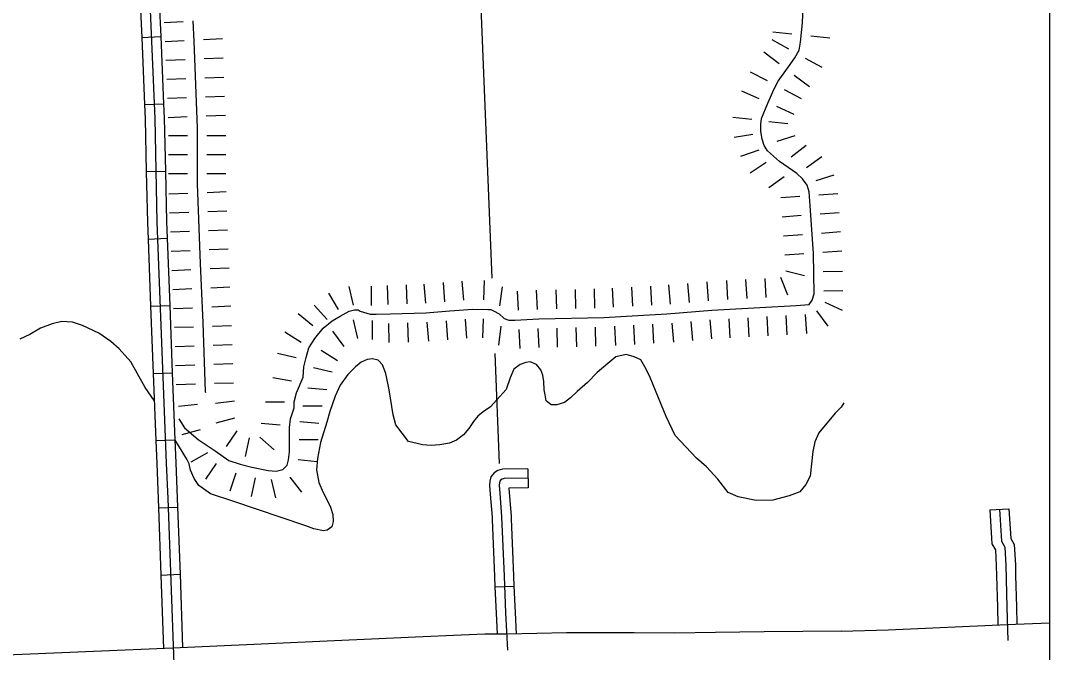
# Model space of a CAD drawing. Extents: x 1164457 to 1439835, y 1590918 to 1773502.
# Drawn here: x 1341737 to 1349820, y 1645830 to 1650790 of the extents above; entities that cross this region are included whole.
import ezdxf

# ---------------------------------------------------------------- set-up
doc = ezdxf.new("R2010")
doc.units = 0
for name, color, linetype in [('Level 15', 7, 'Continuous'), ('Level 29', 7, 'Continuous'), ('Level 32', 7, 'Continuous'), ('Level 35', 7, 'Continuous'), ('Level 45', 7, 'Continuous'), ('Level 5', 7, 'Continuous'), ('R_Draft', 7, 'Continuous')]:
    doc.layers.add(name, color=color, linetype=linetype)

msp = doc.modelspace()

# ---------------------------------------------------------------- linework, layer by layer
at = {"layer": 'Level 15'}
for points in [[(1348184.6, 1645996.2), (1348553.5, 1646006.8), (1349489, 1646049), (1349820.2, 1646063.6)], [(1348187.4, 1645996.3), (1347580.1, 1645992.3), (1347195.5, 1645987.8), (1346874.5, 1645982.3), (1346557.4, 1645985), (1346303.8, 1645983.8), (1346025.4, 1645983.5), (1345560.6, 1645972.2), (1345385.2, 1645972.7), (1345198.4, 1645965.7), (1344838.6, 1645949.4), (1342934.2, 1645864.2), (1340250.8, 1645750.2), (1338057.4, 1645669.1), (1335563.4, 1645575.7), (1335281.4, 1645567.7)]]:
    msp.add_lwpolyline(points, dxfattribs=at)
at = {"layer": 'Level 29'}
for p, q in [((1342864.9, 1650776), (1343014.7, 1650784.2)), ((1343172.7, 1650642.7), (1343322.5, 1650650.9)), ((1347773.5, 1650566.7), (1347642.4, 1650639.5)), ((1347795.3, 1650683.1), (1347646.1, 1650698.7)), ((1348093.7, 1650651.9), (1347944.5, 1650667.5)), ((1342873.1, 1650626.2), (1343022.9, 1650634.4)), ((1342878.9, 1650480.2), (1343028.8, 1650485.8)), ((1343178.7, 1650491.5), (1343328.6, 1650497.2)), ((1347696.1, 1650451.1), (1347576.6, 1650541.8)), ((1347696.1, 1650451.1), (1347576.6, 1650541.8)), ((1348035.8, 1650421), (1347904.6, 1650493.9)), ((1342884.6, 1650330.3), (1343034.5, 1650336)), ((1342884.6, 1650330.3), (1343034.5, 1650336)), ((1343184.3, 1650341.6), (1343334.2, 1650347.3)), ((1343184.3, 1650341.6), (1343334.2, 1650347.3)), ((1347605.5, 1650316.6), (1347472.6, 1650386.1)), ((1347935, 1650269.6), (1347815.5, 1650360.4)), ((1347935, 1650269.6), (1347815.5, 1650360.4)), ((1347540.6, 1650176.3), (1347403.7, 1650237.5)), ((1347871.3, 1650177.4), (1347738.4, 1650247)), ((1342890.2, 1650180.4), (1343040.1, 1650186.1)), ((1343190, 1650191.7), (1343339.9, 1650197.4)), ((1347814.5, 1650053.8), (1347677.5, 1650115)), ((1342895.9, 1650030.5), (1343045.8, 1650036.2)), ((1343195.7, 1650041.8), (1343345.6, 1650047.5)), ((1347482.2, 1650013.8), (1347333.1, 1650030)), ((1347482.2, 1650013.8), (1347333.1, 1650030)), ((1347764.8, 1649978.7), (1347615.7, 1649994.9)), ((1342899.2, 1649889.1), (1343049.2, 1649889.1)), ((1342899.2, 1649889.1), (1343049.2, 1649889.1)), ((1343199.2, 1649889.1), (1343349.2, 1649889.1)), ((1343199.2, 1649889.1), (1343349.2, 1649889.1)), ((1347490.6, 1649894.9), (1347342.3, 1649872.3)), ((1347820.7, 1649886.1), (1347677.6, 1649841.3)), ((1347535.8, 1649772), (1347393.5, 1649724.6)), ((1347907.8, 1649810.9), (1347789.9, 1649718.3)), ((1342899.2, 1649739.1), (1343049.2, 1649739.1)), ((1343199.2, 1649739.1), (1343349.2, 1649739.1)), ((1347594.6, 1649675.2), (1347469.9, 1649591.8)), ((1348032.7, 1649720.6), (1347910.5, 1649633.7)), ((1342899.2, 1649589.1), (1343049.2, 1649589.1)), ((1343199.2, 1649589.1), (1343349.2, 1649589.1)), ((1347736.8, 1649564.8), (1347614.6, 1649477.9)), ((1348127.5, 1649576.6), (1347984.2, 1649532.4)), ((1342902.1, 1649430.5), (1343051.9, 1649436.3)), ((1342902.1, 1649430.5), (1343051.9, 1649436.3)), ((1343201.8, 1649442), (1343351.7, 1649447.7)), ((1343201.8, 1649442), (1343351.7, 1649447.7)), ((1348158.3, 1649429.7), (1348008.7, 1649419.3)), ((1347859, 1649408.9), (1347709.4, 1649398.5)), ((1342907.8, 1649280.7), (1343057.7, 1649286.4)), ((1343207.6, 1649292.1), (1343357.4, 1649297.8)), ((1348168.8, 1649280.5), (1348019.2, 1649269.8)), ((1348168.8, 1649280.5), (1348019.2, 1649269.8)), ((1347869.5, 1649259.1), (1347719.9, 1649248.4)), ((1347869.5, 1649259.1), (1347719.9, 1649248.4)), ((1342913.5, 1649130.8), (1343063.4, 1649136.5)), ((1343213.3, 1649142.2), (1343363.2, 1649147.9)), ((1347880.2, 1649109.5), (1347730.6, 1649098.8)), ((1348179.5, 1649130.9), (1348029.8, 1649120.2)), ((1342919.2, 1648980.9), (1343069.1, 1648986.6)), ((1342919.2, 1648980.9), (1343069.1, 1648986.6)), ((1343219, 1648992.3), (1343368.9, 1648998)), ((1343219, 1648992.3), (1343368.9, 1648998)), ((1347890.9, 1648959.9), (1347741.3, 1648949.2)), ((1348190.1, 1648981.3), (1348040.5, 1648970.6)), ((1342925.3, 1648829.5), (1343075.1, 1648836.2)), ((1343225, 1648842.9), (1343374.8, 1648849.7)), ((1347895.2, 1648787.8), (1347749.8, 1648824.4)), ((1348193.7, 1648819.6), (1348043.8, 1648816.7)), ((1348193.7, 1648819.6), (1348043.8, 1648816.7)), ((1343231.7, 1648693.1), (1343381.6, 1648699.8)), ((1344351.5, 1648556.3), (1344317.2, 1648702.3)), ((1344493.6, 1648554.8), (1344493.7, 1648704.8)), ((1344624.7, 1648562), (1344620.6, 1648711.9)), ((1344624.7, 1648562), (1344620.6, 1648711.9)), ((1344774.2, 1648566.7), (1344769.4, 1648716.6)), ((1344920.6, 1648571.6), (1344908.7, 1648721.2)), ((1345070.1, 1648583.5), (1345058.3, 1648733)), ((1345070.1, 1648583.5), (1345058.3, 1648733)), ((1345219.5, 1648595.7), (1345207.2, 1648745.2)), ((1345377.2, 1648599), (1345381, 1648749)), ((1345503.2, 1648552.2), (1345522, 1648701)), ((1346696.3, 1648556.3), (1346688.4, 1648706.1)), ((1346843.6, 1648565.2), (1346830.9, 1648714.7)), ((1346843.6, 1648565.2), (1346830.9, 1648714.7)), ((1346993.1, 1648577.9), (1346980.4, 1648727.3)), ((1347142.5, 1648590.5), (1347129.9, 1648740)), ((1347294.5, 1648599.5), (1347286.2, 1648749.3)), ((1347294.5, 1648599.5), (1347286.2, 1648749.3)), ((1347444.3, 1648607.7), (1347436, 1648757.5)), ((1347594.2, 1648615.9), (1347586.3, 1648765.7)), ((1347765.5, 1648635.7), (1347709, 1648774.6)), ((1342932, 1648679.6), (1343081.9, 1648686.4)), ((1344234.8, 1648522.3), (1344158.5, 1648651.5)), ((1345647.6, 1648516), (1345640.4, 1648665.8)), ((1345797.4, 1648523.1), (1345790.3, 1648672.9)), ((1345949.1, 1648526.9), (1345945.6, 1648676.9)), ((1345949.1, 1648526.9), (1345945.6, 1648676.9)), ((1346099.1, 1648530.4), (1346095.6, 1648680.4)), ((1346249.1, 1648533.9), (1346245.5, 1648683.9)), ((1346396.5, 1648540), (1346388.2, 1648689.8)), ((1346396.5, 1648540), (1346388.2, 1648689.8)), ((1346546.3, 1648548.3), (1346538, 1648698.1)), ((1348196.6, 1648669.6), (1348046.6, 1648666.7)), ((1343238.4, 1648543.2), (1343388.3, 1648550)), ((1343238.4, 1648543.2), (1343388.3, 1648550)), ((1344144.4, 1648443.8), (1344044.3, 1648555.5)), ((1348194.7, 1648514.8), (1348058.1, 1648576.8)), ((1342938.7, 1648529.8), (1343088.6, 1648536.5)), ((1342938.7, 1648529.8), (1343088.6, 1648536.5)), ((1344032.8, 1648394), (1343916.9, 1648489.2)), ((1347460.8, 1648308.2), (1347452.5, 1648458)), ((1347610, 1648316.3), (1347602.1, 1648466.1)), ((1347759.8, 1648324.2), (1347751.9, 1648474)), ((1347759.8, 1648324.2), (1347751.9, 1648474)), ((1347913.2, 1648333.4), (1347902.8, 1648483)), ((1348081.1, 1648391.5), (1347992.1, 1648512.2)), ((1342945.1, 1648382.5), (1343095, 1648387.5)), ((1343244.9, 1648392.5), (1343394.8, 1648397.6)), ((1344386.5, 1648295.4), (1344352.1, 1648441.4)), ((1344502.8, 1648286.3), (1344500.9, 1648436.2)), ((1344632.8, 1648262.1), (1344628.8, 1648412)), ((1344632.8, 1648262.1), (1344628.8, 1648412)), ((1344783.9, 1648266.9), (1344779.1, 1648416.8)), ((1344944.4, 1648272.6), (1344932.5, 1648422.1)), ((1345093.9, 1648284.5), (1345082, 1648434)), ((1345093.9, 1648284.5), (1345082, 1648434)), ((1345244, 1648296.7), (1345231.7, 1648446.2)), ((1345369.7, 1648299.1), (1345373.5, 1648449.1)), ((1345494.6, 1648243.2), (1345513.4, 1648392)), ((1345956.2, 1648227), (1345952.7, 1648376.9)), ((1345956.2, 1648227), (1345952.7, 1648376.9)), ((1346106.2, 1648230.5), (1346102.6, 1648380.5)), ((1346256.1, 1648234), (1346252.6, 1648384)), ((1346413.2, 1648240.5), (1346404.8, 1648390.2)), ((1346413.2, 1648240.5), (1346404.8, 1648390.2)), ((1346562.9, 1648248.8), (1346554.6, 1648398.6)), ((1346712.1, 1648256.8), (1346704.2, 1648406.6)), ((1346869, 1648266.3), (1346856.3, 1648415.7)), ((1346869, 1648266.3), (1346856.3, 1648415.7)), ((1347018.4, 1648278.9), (1347005.7, 1648428.4)), ((1347167.9, 1648291.6), (1347155.2, 1648441.1)), ((1347311, 1648299.9), (1347302.7, 1648449.7)), ((1347311, 1648299.9), (1347302.7, 1648449.7)), ((1343940.7, 1648264.3), (1343813.8, 1648344.2)), ((1344277.9, 1648231), (1344191, 1648353.2)), ((1345661.8, 1648216.3), (1345654.7, 1648366.1)), ((1345811.7, 1648223.4), (1345804.5, 1648373.3)), ((1342950.1, 1648232.6), (1343100, 1648237.6)), ((1343249.9, 1648242.6), (1343399.8, 1648247.6)), ((1343901.7, 1648143.6), (1343755.6, 1648177.3)), ((1344225.7, 1648120.1), (1344098.8, 1648200)), ((1342955.1, 1648082.7), (1343105, 1648087.7)), ((1342955.1, 1648082.7), (1343105, 1648087.7)), ((1343254.9, 1648092.7), (1343404.8, 1648097.7)), ((1343254.9, 1648092.7), (1343404.8, 1648097.7)), ((1344183.7, 1648029.4), (1344037.5, 1648063.1)), ((1343866, 1647960.8), (1343718.1, 1647985.6)), ((1342960.1, 1647932.7), (1343110, 1647937.8)), ((1343260, 1647942.8), (1343409.9, 1647947.8)), ((1344143.8, 1647891.9), (1343994.4, 1647905.7)), ((1342978, 1647762.7), (1343127, 1647780.4)), ((1343267.8, 1647788.1), (1343416.8, 1647805.9)), ((1343810.1, 1647793.5), (1343660.1, 1647793.5)), ((1344105, 1647763), (1343955, 1647763)), ((1343274.6, 1647632), (1343419.6, 1647670.6)), ((1343005.2, 1647541), (1343150.2, 1647579.6)), ((1343354.4, 1647446), (1343439.3, 1647569.7)), ((1343775.5, 1647614.5), (1343626.2, 1647628.6)), ((1344079.3, 1647626.8), (1343930, 1647641)), ((1344079.3, 1647626.8), (1343930, 1647641)), ((1343504.6, 1647367.4), (1343536, 1647514.1)), ((1343728.8, 1647421), (1343616.1, 1647520.1)), ((1344074.3, 1647498.3), (1343924.3, 1647498.3)), ((1343076.5, 1647327.5), (1343207.5, 1647400.6)), ((1344067.4, 1647326.2), (1343918.2, 1647341.1)), ((1343191.5, 1647189.6), (1343276.4, 1647313.2)), ((1343191.5, 1647189.6), (1343276.4, 1647313.2)), ((1343384.3, 1647097.8), (1343430.2, 1647240.6)), ((1343551.3, 1647055.1), (1343582.8, 1647201.8)), ((1343741.1, 1647042.8), (1343707.4, 1647188.9)), ((1343946.4, 1647087.3), (1343854, 1647205.4))]:
    msp.add_line(p, q, dxfattribs=at)
for points in [[(1342980.8, 1647664.4), (1343025, 1647593.9), (1343131.9, 1647502.8), (1343264.7, 1647412.2), (1343373.3, 1647337.7), (1343462.4, 1647309.1), (1343553.6, 1647284.7), (1343682.4, 1647257.1), (1343743.6, 1647253.7), (1343796.6, 1647266), (1343830.4, 1647299.8), (1343842.8, 1647341), (1343849.3, 1647405.6), (1343849.3, 1647535.7), (1343850.3, 1647595.8), (1343856.7, 1647663.2), (1343885.1, 1647751.5), (1343885.1, 1647797.1), (1343904.2, 1647868.1), (1343956.2, 1647990.5), (1343962.4, 1648071.2), (1343979.5, 1648145.4), (1344001.8, 1648220.5), (1344048.9, 1648295.4), (1344114.2, 1648374.9), (1344184.3, 1648433.8), (1344247.2, 1648471), (1344317.4, 1648510.3), (1344359.6, 1648520.3), (1344389.1, 1648520.3), (1344404.5, 1648508.6), (1344483.8, 1648484.4), (1344531.1, 1648484.4), (1344642.1, 1648487.4), (1344920.6, 1648496.4), (1345109.6, 1648511.4), (1345289.9, 1648526.2), (1345408, 1648523.2), (1345430.2, 1648523.2), (1345452.2, 1648512.3), (1345496.4, 1648487.4), (1345537.2, 1648452.8), (1345572.4, 1648439.6), (1345621.2, 1648439.6), (1345809.6, 1648448.6), (1346318.2, 1648460.5), (1346587.4, 1648475.5), (1346814.8, 1648487.5), (1347167.1, 1648517.3), (1347545.7, 1648538.2), (1347829.6, 1648553.2), (1347933.1, 1648560.3), (1347957.1, 1648596.2), (1347972, 1648645), (1347966, 1648961.9), (1347941.9, 1649298.2), (1347931.7, 1649444.9), (1347917.5, 1649498.3), (1347880.6, 1649548.4), (1347835.4, 1649589.5), (1347699.4, 1649684.9), (1347604.4, 1649767.6), (1347579, 1649810.9), (1347562.6, 1649860.2), (1347553.6, 1649919), (1347553.6, 1649977), (1347558.4, 1650021.4), (1347608, 1650143.2), (1347658.1, 1650255.2), (1347689.5, 1650315.2), (1347714.7, 1650351.7), (1347771.4, 1650426.3), (1347820.6, 1650497), (1347854.2, 1650557.5), (1347864.3, 1650621.9), (1347880.2, 1650773.2), (1347887.8, 1650970.1)], [(1343089.6, 1650788.3), (1343098.5, 1650625.6), (1343124.2, 1649947.2), (1343124.2, 1649508.3), (1343148.1, 1648882.4), (1343169, 1648416.6), (1343187, 1647879.6), (1343188.6, 1647871.3)]]:
    msp.add_lwpolyline(points, dxfattribs=at)
at = {"layer": 'Level 32'}
for p, q in [((1342688.3, 1650658.5), (1342838.2, 1650664.9)), ((1342710.9, 1650131), (1342860.7, 1650137.4)), ((1342724.5, 1649604.8), (1342874.4, 1649608)), ((1342738, 1649075.7), (1342887.9, 1649081.4)), ((1342758.3, 1648548.1), (1342908.2, 1648553.8)), ((1342778.7, 1648020.4), (1342928.6, 1648026.2)), ((1342799, 1647492.8), (1342948.9, 1647498.6)), ((1342820.6, 1646965.5), (1342970.5, 1646970.9)), ((1342839.5, 1646437.8), (1342989.4, 1646443.2))]:
    msp.add_line(p, q, dxfattribs=at)
for points in [[(1342463.5, 1658273.9), (1342552.9, 1656284.6), (1342639.1, 1654566.6), (1342642.2, 1654476.5), (1342645.3, 1654416.5), (1342647.4, 1654382.3), (1342643.9, 1654300.1), (1342645.3, 1654264.3), (1342640.2, 1654175.2), (1342641.2, 1654072.7), (1342640.2, 1653969.2), (1342682.7, 1652342.9), (1342751.8, 1650930.1), (1342790.6, 1650022.2), (1342808, 1649207.2), (1342880.9, 1647316.3), (1342893, 1647038.5), (1342939.6, 1645739.3)], [(1342664.2, 1651185.5), (1342676.9, 1650926.7), (1342688.3, 1650658.5)], [(1342814, 1651192.8), (1342826.7, 1650933.5), (1342838.2, 1650664.9)], [(1342688.3, 1650658.5), (1342710.9, 1650131)], [(1342838.2, 1650664.9), (1342860.7, 1650137.4)], [(1342710.9, 1650131), (1342715.6, 1650019.8), (1342724.5, 1649604.8)], [(1342860.7, 1650137.4), (1342865.6, 1650024.6), (1342874.4, 1649608)], [(1342724.5, 1649604.8), (1342733, 1649205), (1342738, 1649075.7)], [(1342874.4, 1649608), (1342882.9, 1649209.4), (1342887.9, 1649081.4)], [(1342738, 1649075.7), (1342758.3, 1648548.1)], [(1342887.9, 1649081.4), (1342908.2, 1648553.8)], [(1342758.3, 1648548.1), (1342778.7, 1648020.4)], [(1342908.2, 1648553.8), (1342928.6, 1648026.2)], [(1342778.7, 1648020.4), (1342799, 1647492.8)], [(1342928.6, 1648026.2), (1342948.9, 1647498.6)], [(1342799, 1647492.8), (1342806, 1647313.2), (1342818.1, 1647035.6), (1342820.6, 1646965.5)], [(1342948.9, 1647498.6), (1342955.8, 1647319.4), (1342968, 1647041.5), (1342970.5, 1646970.9)], [(1342820.6, 1646965.5), (1342839.5, 1646437.8)], [(1342970.5, 1646970.9), (1342989.4, 1646443.2)], [(1342839.5, 1646437.8), (1342860.2, 1645861)], [(1342989.4, 1646443.2), (1343010.1, 1645867.6)]]:
    msp.add_lwpolyline(points, dxfattribs=at)
at = {"layer": 'Level 35'}
for points in [[(1342786.9, 1647808.3), (1342716.6, 1647911.2), (1342602.9, 1648111.6), (1342511.9, 1648213.6), (1342445.1, 1648270.7), (1342351, 1648335.4), (1342223.9, 1648397.6), (1342144.6, 1648423.9), (1342060.4, 1648426.8), (1341985.2, 1648410.2), (1341892.9, 1648374.6), (1341810.2, 1648326.4), (1341731, 1648289.4)], [(1345552.8, 1647893.2), (1345430.1, 1647759.3), (1345371.5, 1647719.4), (1345330.1, 1647685.3), (1345295.7, 1647643.4), (1345257.3, 1647588.3), (1345215.7, 1647539.1), (1345160.7, 1647496.2), (1345106.8, 1647473.6), (1345029.5, 1647458.8), (1344962.6, 1647455.5), (1344895.4, 1647459.3), (1344853.8, 1647471.4), (1344784, 1647487.1), (1344685.8, 1647615.9), (1344663.9, 1647696.2), (1344631.5, 1647890.5), (1344605.2, 1648020.8), (1344580.9, 1648088.9), (1344545.2, 1648123.3), (1344501.6, 1648136.3), (1344458.9, 1648130.2), (1344413.9, 1648109), (1344368.6, 1648072.6), (1344308.5, 1648012.5), (1344247.5, 1647928.2), (1344207.7, 1647841.9), (1344166.5, 1647720.4), (1344142.5, 1647637.9), (1344092.2, 1647477.8), (1344068.3, 1647352.1), (1344062.5, 1647263.4), (1344079.3, 1647164.8), (1344113.2, 1647085.1), (1344145, 1647026.4), (1344171.7, 1646970.4), (1344189.5, 1646914), (1344193.1, 1646859), (1344181.2, 1646816.2), (1344146.5, 1646789.4), (1344117.7, 1646784), (1344039.9, 1646800.3), (1343977.8, 1646823.5), (1343403.2, 1647016.7), (1343229.3, 1647074.6), (1343136.2, 1647139.4), (1343099.5, 1647194.8), (1343071.3, 1647260.8), (1343060.8, 1647311.5), (1343042.1, 1647346.7), (1342948.8, 1647501.8)], [(1348205.8, 1647789.2), (1348184.4, 1647755.5), (1348136.7, 1647709), (1348009.1, 1647553.2), (1347976.4, 1647484.4), (1347960.2, 1647407.2), (1347940.5, 1647214.5), (1347906.6, 1647149.6), (1347858.3, 1647091.2), (1347774.8, 1647059), (1347647.3, 1647025), (1347516, 1647023.5), (1347374.2, 1647050.4), (1347296.5, 1647084.9), (1347214.4, 1647189.3), (1347124.9, 1647286.3), (1347047.2, 1647355), (1346880.1, 1647533.5), (1346808.9, 1647682.8), (1346731.2, 1647874), (1346677.5, 1648002.4), (1346641.7, 1648071.1), (1346609, 1648126.1), (1346557.7, 1648150.8), (1346494.8, 1648168.1), (1346414.8, 1648150.2), (1346350.6, 1648099.5), (1346267, 1648027.8), (1346190.1, 1647950.1), (1346109.5, 1647878.4), (1346057.3, 1647827.7), (1346011, 1647791.8), (1345951.3, 1647773.9), (1345905.6, 1647775), (1345865.2, 1647804.2), (1345857.9, 1647851.1), (1345851.3, 1647890.4), (1345846.8, 1647956.1), (1345839.3, 1648006.9), (1345823.4, 1648049), (1345789.4, 1648090.6), (1345740.8, 1648111.4), (1345706.9, 1648107.3), (1345662.2, 1648090.2), (1345610.9, 1648054.4), (1345583.9, 1647986.6), (1345552.8, 1647893.2)]]:
    msp.add_lwpolyline(points, dxfattribs=at)
at = {"layer": 'Level 45'}
for p, q in [((1345721.9, 1647272.2), (1345723.7, 1647122.2)), ((1349352.7, 1646949.2), (1349502.4, 1646958.3)), ((1345463.5, 1646345), (1345613.4, 1646351.3))]:
    msp.add_line(p, q, dxfattribs=at)
for points in [[(1345721.9, 1647272.2), (1345522.8, 1647269.9), (1345487.6, 1647258.1), (1345457.6, 1647239.4), (1345432, 1647208), (1345424.4, 1647175.2), (1345422.2, 1647139.5), (1345426.7, 1647073.7), (1345441.5, 1646891.1), (1345442.3, 1646872.7)], [(1345722.8, 1647197.2), (1345535.4, 1647195), (1345519.8, 1647189.8), (1345507.8, 1647182.3), (1345501.1, 1647174.1), (1345498.9, 1647164.4), (1345497.4, 1647139.7), (1345501.5, 1647079.3), (1345516.4, 1646895.6), (1345535.1, 1646429.5), (1345547, 1646141.3), (1345561.9, 1645847.1)], [(1345723.7, 1647122.2), (1345573.9, 1647120.5), (1345576.3, 1647084.8), (1345591.3, 1646900.1), (1345592.1, 1646878.7)], [(1349352.7, 1646949.2), (1349368.7, 1646683.3), (1349395.3, 1646634.3), (1349402.7, 1646510.5), (1349404.7, 1646431.3)], [(1349427.5, 1646953.8), (1349442.6, 1646704.4), (1349469.2, 1646655.4), (1349477.6, 1646513.7), (1349486.1, 1646186.3), (1349494.5, 1645924.1)], [(1349502.4, 1646958.3), (1349516.4, 1646725.6), (1349543, 1646676.5), (1349552.6, 1646516.9), (1349554.7, 1646435.2)], [(1345442.3, 1646872.7), (1345460.1, 1646426.5), (1345463.5, 1646345)], [(1345592.1, 1646878.7), (1345610, 1646432.6), (1345613.4, 1646351.3)], [(1349554.7, 1646435.2), (1349561, 1646188.5), (1349565.4, 1646052.4)], [(1349404.7, 1646431.3), (1349411.1, 1646184.2), (1349415.6, 1646045.7)], [(1345463.5, 1646345), (1345472.1, 1646137.9), (1345480.5, 1645972.4)], [(1345613.4, 1646351.3), (1345621.9, 1646144.8), (1345630.6, 1645973.9)]]:
    msp.add_lwpolyline(points, dxfattribs=at)
at = {"layer": 'Level 5'}
for points in [[(1345441, 1648768.1), (1345347.4, 1651088.9)], [(1345499.7, 1647313.1), (1345464.8, 1648176.7)]]:
    msp.add_lwpolyline(points, dxfattribs=at)
at = {"layer": 'R_Draft'}
msp.add_lwpolyline([(1246398.1, 1678582), (1349820.2, 1678582), (1349820.2, 1614470.8), (1246398.1, 1614470.8)], close=True, dxfattribs=at)

doc.saveas('drawing.dxf')
